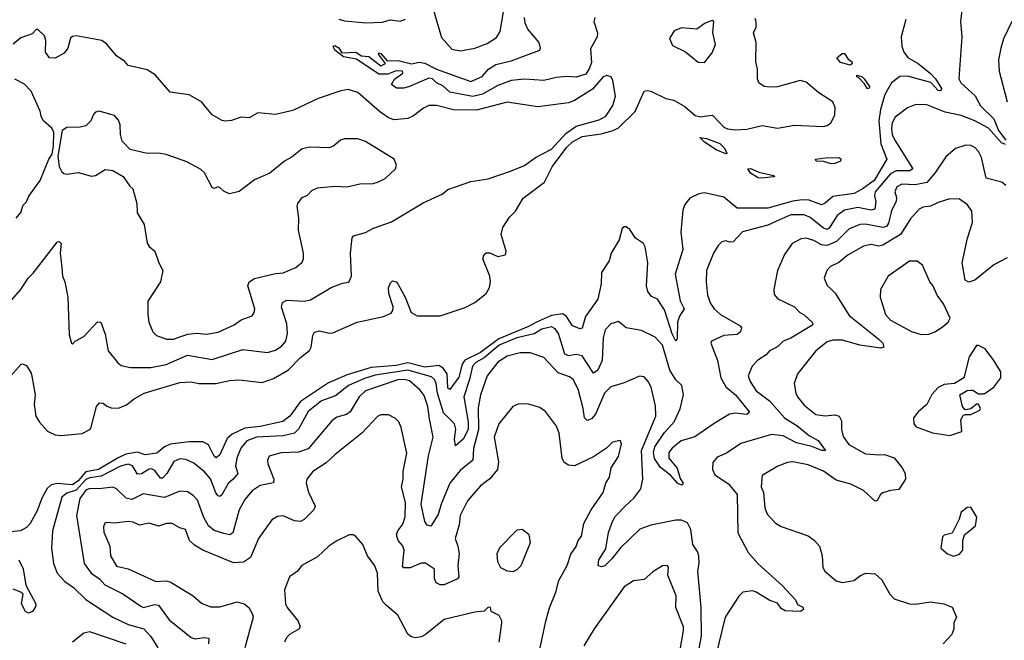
# Model space of a CAD drawing. Extents: x 1690054 to 1842981, y 782881 to 914114.
# Tile 488 of 656: x 1804430 to 1809570, y 833814 to 837054. Entities that reach past the tile are written whole.
import ezdxf

# ---------------------------------------------------------------- set-up
doc = ezdxf.new("R2010")
doc.units = 0

msp = doc.modelspace()

# ---------------------------------------------------------------- linework, layer by layer
at = {"layer": '0CON10XD'}
for points in [[(1809575, 837417.1), (1809535, 837429.4), (1809518.8, 837425), (1809475, 837378), (1809410.9, 837279.1), (1809355, 837251.2), (1809323.3, 837245), (1809321.2, 837235), (1809343.5, 837165), (1809349.5, 837115), (1809341.1, 837045), (1809347.5, 836965), (1809332.9, 836745), (1809342.9, 836725), (1809416.9, 836656.9), (1809445, 836604.5), (1809515, 836536.8), (1809539.2, 836475), (1809577.3, 836425)], [(1806588.3, 837108.3), (1806631.2, 836961.2), (1806685, 836900.6), (1806731.3, 836891.3), (1806805, 836904.5), (1806870.4, 836929.6), (1806919.1, 836960.9), (1806937.6, 836992.4), (1806954.8, 837095.2)], [(1809055.6, 837055), (1809031.8, 836965), (1809035.4, 836915), (1809045.3, 836885), (1809067.3, 836855), (1809120.7, 836825), (1809185, 836773.7), (1809210.6, 836745), (1809240.9, 836695), (1809237.4, 836682.6), (1809225, 836684.5), (1809185.2, 836725.2), (1809065, 836759), (1809025, 836758.1), (1808980, 836725), (1808946.5, 836663.5), (1808924.1, 836585), (1808914.9, 836525.1), (1808924.2, 836405), (1808956.2, 836325), (1808889.5, 836215), (1808833.4, 836173.4), (1808785, 836146.8), (1808675, 836131.1), (1808635, 836095.4), (1808615, 836086.7), (1808551.4, 836111.4), (1808515, 836114.1), (1808465, 836106.2), (1808335, 836070), (1808175, 836069.2), (1808105, 836127.9), (1808005, 836150.3), (1807975, 836145.5), (1807928.3, 836121.7), (1807901.5, 836088.5), (1807890.7, 836059.3), (1807880.6, 835945), (1807891.7, 835855), (1807852.1, 835725), (1807876.7, 835586.7), (1807897.8, 835545), (1807873.9, 835506.1), (1807864.1, 835475), (1807862.3, 835387.7), (1807855, 835376.2), (1807835, 835414.4), (1807795, 835538.8), (1807759.2, 835595), (1807728.3, 835608.3), (1807708.1, 835635), (1807701.8, 835665), (1807709.3, 835785), (1807695, 835867.5), (1807685.4, 835885.4), (1807643.9, 835913.9), (1807615, 835958.8), (1807595, 835973.3), (1807585, 835973.3), (1807575, 835963.3), (1807558.2, 835905), (1807517.2, 835835), (1807507.6, 835795), (1807466.2, 835735), (1807464.2, 835675), (1807448, 835595), (1807383.4, 835505), (1807365, 835443.8), (1807355, 835440.8), (1807315, 835456.2), (1807284.3, 835505), (1807265, 835518.8), (1807205, 835509.3), (1807127.4, 835475), (1807085, 835451.5), (1806931.5, 835388.5), (1806835, 835317.1), (1806752.9, 835277.1), (1806739.2, 835255), (1806722.7, 835187.3), (1806675, 835124.2), (1806665, 835130), (1806661, 835205), (1806640.5, 835235), (1806618.3, 835248.3), (1806545, 835239.4), (1806455, 835262), (1806395, 835249.5), (1806265, 835238.8), (1806139.2, 835200.8), (1806042.1, 835157.9), (1805895, 835060.6), (1805839.8, 834985), (1805803.8, 834956.2), (1805685, 834931.1), (1805605, 834921.1), (1805538.9, 834891.1), (1805511.8, 834868.2), (1805475, 834782.5), (1805455, 834767.3), (1805445, 834775.6), (1805415.2, 834835.2), (1805385, 834850.6), (1805315, 834850.4), (1805215, 834837.8), (1805185.2, 834825), (1805145, 834790.3), (1805085, 834783.2), (1805045, 834796.3), (1804984.3, 834785.7), (1804942.8, 834767.2), (1804841.5, 834705), (1804775, 834693.5), (1804735, 834646.1), (1804705, 834626.1), (1804625, 834632.9), (1804593.9, 834626.1), (1804573.6, 834606.4), (1804545, 834556.1), (1804520.4, 834489.6), (1804485, 834424.5), (1804465, 834402.5), (1804433.8, 834386.2), (1804365, 834378)], [(1804383.3, 835195), (1804435, 835253.8), (1804445, 835258), (1804465, 835248.8), (1804488.9, 835208.9), (1804492.4, 835192.4), (1804510.3, 835095), (1804505.9, 835045), (1804514.7, 834984.7), (1804533.1, 834953.1), (1804575, 834905.6), (1804615, 834887.1), (1804645, 834883.1), (1804756.3, 834893.7), (1804795, 834914.4), (1804803.4, 834926.6), (1804831.4, 835035), (1804845.9, 835054.1), (1804865, 835052), (1804885, 835035.8), (1804907.6, 835027.6), (1804945, 835025.5), (1804987.4, 835042.6), (1805027.5, 835075), (1805080, 835105), (1805265, 835159.5), (1805325, 835163.6), (1805365, 835155.5), (1805455, 835155.3), (1805525, 835170.4), (1805575, 835173.8), (1805695, 835160.6), (1805755, 835180.3), (1805833.4, 835226.6), (1805895, 835290.6), (1805942.6, 835327.4), (1805950.9, 835345), (1805959.2, 835405), (1805968, 835422), (1805995, 835430), (1806045, 835417.1), (1806065, 835418.5), (1806192, 835475), (1806328, 835505), (1806368.6, 835521.4), (1806377.5, 835535), (1806378.4, 835555), (1806356.5, 835625), (1806355.7, 835654.3), (1806365, 835680), (1806375, 835690), (1806395, 835686.2), (1806403.8, 835675), (1806441.3, 835605), (1806473.9, 835525), (1806505, 835507.6), (1806625, 835507.5), (1806755, 835552.2), (1806805, 835576.9), (1806864.2, 835625), (1806881.4, 835655), (1806887.8, 835685), (1806883.3, 835715), (1806847.5, 835805), (1806855, 835828.8), (1806865, 835836.2), (1806883.6, 835836.4), (1806925, 835816.9), (1806965, 835826), (1806969.2, 835845), (1806943.3, 835933.3), (1806951.1, 835968.9), (1806987, 836023), (1807017.2, 836055), (1807058.1, 836121.9), (1807170, 836205), (1807209.2, 836285), (1807285, 836388.8), (1807315, 836416.3), (1807365, 836443.2), (1807465, 836458.4), (1807528.1, 836475), (1807555, 836489.8), (1807643.3, 836575), (1807690, 836680), (1807705, 836684.4), (1807725, 836680.5), (1807803, 836643), (1807845, 836633.3), (1807901.4, 836601.4), (1807955, 836554), (1807985, 836546.3), (1808005, 836549.7), (1808045.9, 836555.9), (1808105, 836493.5), (1808125, 836484.8), (1808165, 836479.7), (1808225, 836482.4), (1808305, 836501.3), (1808385, 836487.5), (1808475, 836503.9), (1808625, 836496.7), (1808645, 836501.8), (1808663.9, 836516.1), (1808684.2, 836555), (1808686.2, 836595), (1808674.7, 836625), (1808602, 836672), (1808535, 836727.6), (1808504.3, 836735.7), (1808385, 836703.3), (1808345, 836701.9), (1808315.6, 836705.6), (1808288, 836725), (1808280.6, 836745), (1808280.6, 836795), (1808272.2, 836835), (1808273.6, 836935), (1808261.1, 836985), (1808273.6, 837015), (1808274.5, 837045), (1808269.3, 837059.3)], [(1807231.7, 836751.7), (1807165, 836737.2), (1807065, 836743.1), (1806995, 836736.9), (1806925, 836711), (1806845, 836664.3), (1806795, 836653.2), (1806675, 836674.6), (1806638.9, 836708.9), (1806606, 836725), (1806585, 836744.2), (1806565, 836749.2), (1806464.2, 836704.2), (1806435, 836696.7), (1806397, 836697), (1806370, 836715), (1806387, 836743), (1806430, 836775), (1806427.5, 836785), (1806395, 836787.5), (1806350.9, 836769.1), (1806305, 836769.2), (1806188.3, 836848.3), (1806119.1, 836859.1), (1806074.4, 836895), (1806066.7, 836915), (1806075, 836919.2), (1806095, 836906), (1806111.4, 836881.4), (1806185, 836884.4), (1806214.5, 836864.5), (1806252.1, 836862.1), (1806315, 836813.1), (1806340, 836825), (1806303.3, 836873.3), (1806305, 836880), (1806315, 836877.5), (1806348.3, 836838.3), (1806405, 836840), (1806475, 836822.5), (1806515, 836831.4), (1806545, 836826.9), (1806605.2, 836795.2), (1806785, 836730.4), (1806843, 836757), (1806877.1, 836795), (1806915, 836820), (1806995, 836838.7), (1807145, 836894.4), (1807148.5, 836905), (1807141.4, 836935), (1807082.1, 837005), (1807068.8, 837035), (1807065.4, 837065.4)], [(1806095, 837056.7), (1806125, 837048), (1806237.6, 837037.6), (1806321.3, 837041.3), (1806365, 837052.3), (1806415, 837046.9), (1806443.1, 837056.9)], [(1807432.5, 837065), (1807426.8, 837045), (1807445.4, 836985), (1807443.9, 836965), (1807408.6, 836901.4), (1807415, 836830.8), (1807405, 836800), (1807385, 836770.2), (1807335, 836754), (1807285, 836757.5), (1807231.7, 836751.7)], [(1808005, 836830), (1808045, 836881.2), (1808061.1, 836925), (1808047.8, 836985), (1808053.8, 837043.8), (1808045, 837048.8), (1808007.5, 837035), (1807965, 837004.2), (1807885, 837011.2), (1807846.7, 836995), (1807821.2, 836955), (1807838.3, 836918.3), (1807905, 836886.2), (1807972.1, 836832.1), (1808005, 836830)], [(1804387.8, 835592.2), (1804435.6, 835645), (1804473.1, 835705), (1804499.6, 835730.4), (1804625, 835891.9), (1804635.6, 835895.6), (1804646.5, 835885), (1804640.4, 835835), (1804648.9, 835761.1), (1804653.1, 835715), (1804665.4, 835685), (1804681.2, 835605), (1804688, 835408), (1804700, 835365), (1804705, 835360), (1804720, 835375), (1804765, 835400), (1804835, 835476.2), (1804852.5, 835475), (1804875, 835412.5), (1804892.3, 835325), (1804941.9, 835261.9), (1804959.4, 835249.4), (1805008.9, 835238.9), (1805115, 835238.2), (1805195, 835253.8), (1805305, 835303.1), (1805435, 835280.7), (1805595, 835332.9), (1805722.6, 835317.4), (1805765, 835327.9), (1805798.9, 835351.1), (1805818.2, 835375), (1805827.5, 835415), (1805823.8, 835466.2), (1805796.4, 835553.6), (1805802.2, 835577.8), (1805825, 835589.6), (1805915, 835584.6), (1805947.8, 835592.2), (1806055, 835656.5), (1806115, 835678.8), (1806147.1, 835682.9), (1806161.4, 835715), (1806157.1, 835835), (1806164.4, 835915), (1806172, 835925), (1806235, 835942.2), (1806276.7, 835965), (1806370.7, 835999.3), (1806535, 836097.5), (1806635, 836142.5), (1806665, 836166.7), (1806785, 836210), (1806875, 836222.2), (1806992.4, 836262.4), (1807065, 836292.3), (1807122.2, 836335), (1807205, 836377.3), (1807280.1, 836459.9), (1807335, 836498), (1807455, 836530.2), (1807489.4, 836550.6), (1807526.7, 836605), (1807539.6, 836655), (1807526.4, 836736.4), (1807518, 836755), (1807495, 836761.9), (1807475, 836755.5), (1807419.5, 836690.5), (1807325, 836631.2), (1807295, 836620), (1807135, 836599.5), (1806975, 836623.9), (1806815, 836581.2), (1806693.7, 836583.7), (1806605, 836605.3), (1806565, 836605.4), (1806537.9, 836592.1), (1806485, 836551.5), (1806455, 836537.8), (1806385, 836531.1), (1806355, 836541.8), (1806307.8, 836575), (1806195, 836673.3), (1806145, 836690), (1806106.9, 836683.1), (1805987.2, 836642.8), (1805855, 836580.5), (1805765, 836559.5), (1805672.3, 836567.7), (1805627.9, 836542.1), (1805585, 836545.5), (1805535, 836527.8), (1805504, 836524), (1805486.7, 836526.7), (1805435, 836557.1), (1805378.1, 836625), (1805315, 836661.9), (1805215.6, 836675.6), (1805136.5, 836766.5), (1805095, 836792.9), (1804995, 836813.8), (1804978.8, 836835), (1804934.6, 836864.6), (1804885, 836926), (1804858.8, 836945), (1804725, 836969.2), (1804705, 836966.2), (1804695, 836957.5), (1804680.8, 836905), (1804661.3, 836878.7), (1804615, 836852.5), (1804585, 836854.3), (1804563.9, 836885), (1804565.8, 836945), (1804559.5, 836969.5), (1804525, 837002.5), (1804515, 837002.5), (1804495, 836980), (1804435, 836958.9), (1804395, 836926.7)], [(1809608.1, 837045), (1809565, 836953.3), (1809551.1, 836905), (1809540, 836845), (1809542.7, 836785), (1809584.4, 836625)], [(1808765, 836817.1), (1808715, 836830.3), (1808694.7, 836855.3), (1808723.1, 836876.9), (1808735, 836877.7), (1808755, 836848.1), (1808774, 836835), (1808775, 836822.9), (1808765, 836817.1)], [(1804411.7, 836018.3), (1804435, 836047.5), (1804447.5, 836085), (1804465, 836102.5), (1804477.7, 836132.3), (1804536.9, 836215), (1804582.2, 836325), (1804598.6, 836351.4), (1804606.2, 836395), (1804607.5, 836465), (1804597.5, 836487.5), (1804554.2, 836525), (1804542, 836548), (1804535.8, 836575.8), (1804490.1, 836680.1), (1804455, 836717.1), (1804403.4, 836743.4)], [(1808855, 836692.9), (1808839.1, 836719.1), (1808810.8, 836750.8), (1808800, 836755), (1808800, 836765), (1808825, 836757.1), (1808837.7, 836745), (1808865.3, 836705), (1808863.9, 836696.1), (1808855, 836692.9)], [(1809575, 836402.9), (1809555, 836410.6), (1809486.9, 836486.9), (1809415, 836526.2), (1809345, 836553), (1809260.4, 836570.4), (1809165, 836609.6), (1809108.3, 836611.7), (1809065, 836594.4), (1808999.5, 836545), (1808983.8, 836515), (1808980.4, 836485), (1808984.3, 836454.3), (1808997.5, 836425), (1809092.5, 836275), (1809074.7, 836265.3), (1809004.7, 836265.3), (1808975, 836249.8), (1808896, 836155), (1808891.9, 836135), (1808899.6, 836105), (1808893.5, 836065), (1808875, 836059.8), (1808805, 836073.2), (1808735, 836059.5), (1808697.5, 836032.5), (1808655.3, 835965), (1808645, 835958.8), (1808625, 835964.8), (1808555, 836023.7), (1808523.8, 836035), (1808455, 836035.2), (1808392.7, 836007.3), (1808335, 835980.4), (1808203.6, 835946.4), (1808155, 835894.5), (1808135, 835892.5), (1808115, 835899.2), (1808095.7, 835894.3), (1808076, 835875), (1808051.4, 835835), (1808015.7, 835745), (1808013.1, 835685), (1808019.5, 835615), (1808035, 835571.9), (1808054.5, 835545), (1808088.5, 835515), (1808190.8, 835455), (1808197.1, 835445), (1808193.1, 835425), (1808175, 835411.2), (1808105, 835405.3), (1808041.2, 835375), (1808038, 835365), (1808072.4, 835275), (1808089.5, 835185), (1808115, 835137.7), (1808166, 835096), (1808240, 835005), (1808225, 834992.7), (1808165, 835000), (1808135, 834993.8), (1808055, 834946.8), (1807954.4, 834875.6), (1807882.2, 834855), (1807835, 834816.4), (1807819.1, 834795), (1807818.2, 834765), (1807862.1, 834712.1), (1807878.3, 834658.3), (1807893.3, 834635), (1807885.6, 834624.4), (1807865, 834632), (1807826.9, 834676.9), (1807775, 834716.7), (1807743.2, 834763.2), (1807737.9, 834795), (1807745.6, 834825), (1807795, 834898.9), (1807845.9, 834955), (1807878, 835022), (1807894.2, 835095), (1807886.5, 835145), (1807854.4, 835174.4), (1807824, 835224), (1807785.2, 835355.2), (1807747.2, 835397.2), (1807675, 835430.6), (1807595.6, 835445.6), (1807555, 835478), (1807515, 835465.7), (1807485.4, 835434.6), (1807476.1, 835393.9), (1807469.7, 835275), (1807447.1, 835225), (1807425, 835208.5), (1807365, 835298.9), (1807335, 835306.9), (1807295, 835299.1), (1807275, 835307.1), (1807241.8, 835415), (1807225, 835440), (1807205, 835450.6), (1807155, 835438), (1807115, 835414.4), (1807025, 835392.7), (1806932.9, 835355), (1806855, 835288.7), (1806810.4, 835265), (1806793.2, 835245), (1806778.4, 835175), (1806749, 835085), (1806770.8, 834955), (1806770.3, 834915), (1806745, 834864.7), (1806705, 834830), (1806699.6, 834865), (1806705.8, 834915.8), (1806699.5, 834945), (1806641.6, 835001.6), (1806610.6, 835105), (1806604, 835155), (1806594.7, 835175), (1806579.3, 835189.3), (1806455, 835224), (1806285, 835197.4), (1806228.8, 835181.2), (1806145.9, 835144.1), (1806079, 835091), (1806005, 835064.7), (1805935, 835008.9), (1805884.2, 834915.8), (1805864.1, 834895.9), (1805805, 834881.2), (1805665, 834874.4), (1805615.2, 834854.8), (1805583.5, 834816.5), (1805562.4, 834765), (1805556.8, 834725), (1805567.6, 834685), (1805544.8, 834655.2), (1805518.1, 834631.9), (1805485, 834572.9), (1805475, 834565.7), (1805465, 834568.1), (1805453.6, 834583.6), (1805425, 834657.8), (1805395, 834694.5), (1805338.9, 834738.9), (1805297.3, 834757.3), (1805265, 834762.3), (1805235, 834747.8), (1805198.3, 834685), (1805175, 834660), (1805165, 834660.9), (1805135, 834701.1), (1805118.5, 834708.5), (1805105, 834707.3), (1805065, 834682.5), (1805045, 834682), (1805018.7, 834725), (1804995, 834733.5), (1804955, 834723.3), (1804855, 834670.2), (1804795, 834662.4), (1804775, 834653.6), (1804725, 834598.4), (1804675, 834582.1), (1804649.2, 834560.8), (1804601.5, 834385), (1804595.5, 834295), (1804605.6, 834215), (1804625.6, 834165), (1804665, 834120.5), (1804710.2, 834090.2), (1804775, 834027.3), (1804915, 833935.4), (1804995, 833896), (1805078, 833875), (1805114.7, 833834.7), (1805150, 833775)], [(1805196.2, 835386.2), (1805235, 835386.8), (1805255, 835394), (1805307.6, 835412.4), (1805355, 835417.2), (1805405, 835411.8), (1805465, 835423.2), (1805549.7, 835460.3), (1805585, 835487.5), (1805642.5, 835507.5), (1805654.4, 835525), (1805657.3, 835545), (1805621.1, 835665), (1805628.1, 835685), (1805655, 835703.6), (1805765, 835729.6), (1805805, 835731.8), (1805870.3, 835759.7), (1805905, 835787.5), (1805912, 835805), (1805911.4, 835835), (1805885.6, 835955), (1805887.5, 836017.5), (1805878.8, 836081.2), (1805881.2, 836095), (1805904, 836125), (1805932.8, 836137.2), (1805955, 836162), (1805985, 836175.8), (1806075, 836184.4), (1806137.9, 836182.1), (1806205, 836197.1), (1806275, 836198.1), (1806302.6, 836207.4), (1806338, 836225), (1806391.2, 836275), (1806396, 836295), (1806383.8, 836325), (1806235, 836418.6), (1806195, 836431.4), (1806125, 836431.4), (1806104.5, 836425.5), (1806068.8, 836395), (1806045, 836385.7), (1805945, 836388.1), (1805905, 836379.2), (1805852.6, 836337.4), (1805811.2, 836315), (1805735, 836252), (1805655, 836217.5), (1805575, 836157.8), (1805525, 836145.6), (1805496.4, 836156.4), (1805475, 836178.6), (1805465, 836180.8), (1805445, 836172.9), (1805435, 836177.5), (1805394.2, 836255), (1805372.8, 836272.8), (1805301.7, 836311.7), (1805195, 836350), (1805155, 836357.5), (1805095, 836355.8), (1805005.9, 836375.9), (1804965, 836420), (1804956, 836455), (1804954.2, 836505), (1804945, 836530), (1804925, 836553.8), (1804843.9, 836576.1), (1804825, 836571.2), (1804815, 836558.8), (1804800.7, 836525), (1804775, 836500), (1804745, 836492.7), (1804675, 836490.6), (1804650.8, 836475), (1804628.3, 836341.7), (1804635, 836287.5), (1804649.3, 836259.3), (1804660.7, 836250.7), (1804675, 836247.5), (1804735, 836256), (1804805, 836236.2), (1804825, 836240), (1804875, 836272), (1804915, 836266.2), (1804970, 836235), (1805003.8, 836185), (1805020.5, 836170.5), (1805040.8, 836095), (1805043.3, 836045), (1805080, 835985), (1805095, 835887.5), (1805105, 835870), (1805135.8, 835845.8), (1805156.2, 835785), (1805177.5, 835745), (1805164.2, 835685), (1805099.2, 835585), (1805097.8, 835515), (1805104.4, 835474.4), (1805123.8, 835425), (1805143.8, 835405), (1805196.2, 835386.2)], [(1808115, 836353.8), (1808066.2, 836375), (1808005, 836414.2), (1807980.7, 836439.3), (1808015, 836432.9), (1808085, 836406.7), (1808107.2, 836385), (1808122.5, 836355), (1808115, 836353.8)], [(1809577.4, 836187.4), (1809556.7, 836205), (1809475, 836225.8), (1809451.2, 836335), (1809435.5, 836365), (1809415, 836387.1), (1809395, 836396.9), (1809368.3, 836398.3), (1809315, 836381.4), (1809265, 836338), (1809207.4, 836252.6), (1809166, 836204), (1809105, 836192.3), (1809035, 836195.8), (1809008.6, 836181.4), (1808997.5, 836155), (1809006, 836125), (1809004.7, 836105), (1808981.5, 836058.5), (1808965, 835991.4), (1808954.4, 835975), (1808935, 835969.2), (1808845, 835985.7), (1808815, 835984.3), (1808758.8, 835961.2), (1808693.7, 835896.3), (1808645, 835875.6), (1808615, 835878.8), (1808575, 835900.9), (1808535, 835914), (1808509.8, 835910.2), (1808462.2, 835885), (1808422.4, 835827.6), (1808386.2, 835743.8), (1808367.1, 835645), (1808368.8, 835618.8), (1808387, 835597), (1808474, 835555), (1808502, 835525), (1808525, 835514), (1808565.8, 835475), (1808570, 835465), (1808565, 835458), (1808455, 835391.8), (1808414.3, 835375), (1808385, 835345.5), (1808344.2, 835325.8), (1808325.9, 835304.1), (1808282.7, 835277.3), (1808252.9, 835245), (1808233.3, 835195), (1808242.5, 835165), (1808275, 835117.3), (1808343.6, 835065), (1808424.6, 834974.6), (1808485.9, 834935.9), (1808552.2, 834882.2), (1808597.2, 834857.2), (1808635.8, 834805), (1808616.7, 834805), (1808565.2, 834825.2), (1808485.6, 834845), (1808415, 834882.4), (1808355, 834889), (1808195, 834841.5), (1808118.5, 834791.5), (1808070.3, 834769.7), (1808048.1, 834741.9), (1808045.6, 834705), (1808058.6, 834678.6), (1808130.2, 834630.2), (1808174.7, 834575), (1808178.2, 834375), (1808232.7, 834272.7), (1808285, 834214), (1808409.7, 834099.7), (1808478.8, 834025), (1808490.5, 834000.5), (1808517.1, 833987.1), (1808521.2, 833975), (1808505, 833964.5), (1808425, 833967.5), (1808405, 833979.5), (1808385, 834008.8), (1808345, 834021.5), (1808275, 834065.6), (1808255, 834072.9), (1808205, 834065.7), (1808183.3, 834045), (1808112.1, 833935), (1808065, 833741.2)], [(1808665, 836300.9), (1808625, 836312.9), (1808587.5, 836315), (1808584.2, 836325), (1808637, 836333), (1808705, 836333.8), (1808716.7, 836326.7), (1808714.4, 836315), (1808685, 836303.3), (1808665, 836300.9)], [(1808305, 836225.9), (1808285, 836229.1), (1808245, 836253.1), (1808231.1, 836275), (1808245, 836277.7), (1808287.3, 836257.3), (1808365, 836241.2), (1808371.2, 836235), (1808365, 836233.3), (1808305, 836225.9)], [(1809585, 835810.5), (1809515, 835774.4), (1809415, 835693.3), (1809385, 835683.8), (1809365, 835694.5), (1809348.9, 835785), (1809377.3, 835912.7), (1809402.7, 835995), (1809400, 836055), (1809377.6, 836087.6), (1809335, 836117.1), (1809285, 836118.5), (1809225, 836100), (1809185, 836080), (1809145.3, 836074.7), (1809125.9, 836064.1), (1809080, 836015), (1809027.3, 835932.7), (1808935, 835876.3), (1808915, 835871.9), (1808875, 835879.5), (1808835, 835871.6), (1808755, 835826.7), (1808705, 835786.9), (1808661.4, 835765), (1808643.1, 835745), (1808628.6, 835705), (1808645, 835666.2), (1808667.5, 835645), (1808685.9, 835625.9), (1808759.9, 835509.9), (1808916.7, 835385), (1808935.6, 835365), (1808941.2, 835345), (1808925, 835340), (1808815, 835355.2), (1808725, 835380.2), (1808675, 835380.7), (1808645, 835371.8), (1808585, 835325.5), (1808490, 835205), (1808472.2, 835155), (1808480.9, 835105), (1808490, 835085), (1808525, 835042.2), (1808585, 834993.2), (1808635, 834986), (1808685, 834990.8), (1808706.7, 834985), (1808719.7, 834959.7), (1808719.7, 834915), (1808728.9, 834878.9), (1808757.1, 834837.1), (1808845, 834787.5), (1808918.2, 834781.8), (1808945, 834784), (1808995, 834766.7), (1809036.7, 834715), (1809051.2, 834685), (1809054, 834655), (1809019.1, 834600.9), (1808975, 834596), (1808935, 834583.3), (1808923.9, 834576.1), (1808905, 834544.3), (1808895, 834540.6), (1808835, 834596.4), (1808768.9, 834628.9), (1808691, 834651), (1808625, 834696.8), (1808545, 834730), (1808465, 834745.3), (1808437.1, 834742.9), (1808387.3, 834722.7), (1808305, 834673.8), (1808300.9, 834615), (1808312.2, 834585), (1808319.1, 834505), (1808332, 834472), (1808375, 834425.8), (1808405, 834407.8), (1808545, 834359.5), (1808579.2, 834335), (1808605.6, 834305), (1808618.6, 834255), (1808622.5, 834195), (1808632.5, 834175), (1808692, 834125), (1808725, 834115.5), (1808783.7, 834126.3), (1808818, 834152), (1808847.5, 834165), (1808895, 834161.9), (1808930.3, 834130.3), (1808971.4, 834055), (1808995, 834031.4), (1809075, 834005.5), (1809106.6, 834003.4), (1809185, 834015.6), (1809254.2, 834004.2), (1809297.7, 833987.7), (1809320, 833935), (1809306.2, 833905), (1809306, 833875), (1809296, 833845), (1809251.2, 833795)], [(1809135, 835410.6), (1809175, 835412.9), (1809206.4, 835423.6), (1809245, 835448.8), (1809275.9, 835474.1), (1809286.7, 835495), (1809251.3, 835571.3), (1809219.2, 835615), (1809197, 835667), (1809181.2, 835685), (1809142.3, 835772.3), (1809113.9, 835793.9), (1809075, 835792.5), (1808962.9, 835715), (1808922.5, 835645), (1808921.4, 835605), (1808949.5, 835515), (1808975, 835484.5), (1809085, 835425.6), (1809135, 835410.6)], [(1809285, 834883.8), (1809347.5, 834905), (1809342.5, 834965), (1809355, 834987.5), (1809365, 834993.3), (1809395, 834992.5), (1809442, 835015), (1809445.6, 835025), (1809435, 835047.5), (1809425, 835047.5), (1809395, 835022.5), (1809365, 835017.5), (1809351.2, 835035), (1809337.5, 835095), (1809375, 835118), (1809395, 835120), (1809405, 835120), (1809435, 835100), (1809465, 835100), (1809515, 835136.2), (1809552, 835185), (1809552, 835215), (1809515.7, 835275), (1809470, 835335), (1809435, 835353.3), (1809425, 835352.5), (1809386.4, 835293.6), (1809357.5, 835185), (1809310, 835155), (1809255, 835150), (1809225, 835134), (1809191.9, 835098.1), (1809164.5, 835045.5), (1809121.7, 835008.3), (1809096.2, 834975), (1809097.5, 834945), (1809108.6, 834928.6), (1809195, 834897.5), (1809285, 834883.8)], [(1807970, 833735), (1807988.2, 833835), (1807987.8, 833985), (1807968.9, 834175), (1807976.6, 834215), (1807975.3, 834255), (1807968.1, 834278.1), (1807943.1, 834315), (1807932.4, 834392.4), (1807915, 834426.9), (1807885, 834440.9), (1807855, 834441.5), (1807725, 834416), (1807667.1, 834395), (1807564.5, 834295.5), (1807521.3, 834238.7), (1807485, 834202.9), (1807465, 834196.9), (1807450, 834205), (1807452.7, 834235), (1807488.9, 834291.1), (1807502.7, 834377.3), (1807524, 834435), (1807538.7, 834461.3), (1807591.1, 834515), (1807635, 834555.5), (1807672.2, 834605), (1807681.8, 834655), (1807675.5, 834805), (1807749.6, 834985), (1807748.8, 835038.8), (1807726.5, 835135), (1807710, 835165), (1807689.4, 835189.4), (1807665, 835193.3), (1807585, 835158.6), (1807515, 835137.5), (1807482.5, 835105), (1807435, 834995.5), (1807415, 834970.5), (1807391.2, 834961.2), (1807378.2, 834975), (1807371.7, 835025), (1807344.7, 835125), (1807318.2, 835175), (1807299, 835189), (1807240.4, 835210.4), (1807165, 835291.1), (1807095, 835315.4), (1807042.5, 835315), (1806975, 835297.3), (1806925, 835265.4), (1806870, 835195), (1806835.3, 835095), (1806822.1, 835027.9), (1806824.5, 834915), (1806798.9, 834815), (1806794.8, 834755.2), (1806729, 834701), (1806675.9, 834635), (1806629.2, 834525), (1806615, 834470.8), (1806575, 834410.6), (1806556, 834415), (1806545, 834433.8), (1806525.8, 834525), (1806563.2, 834776.8), (1806588.9, 834875), (1806569.1, 834970.9), (1806560.9, 835035), (1806541.5, 835091.5), (1806520.7, 835120.7), (1806465, 835168.6), (1806436, 835176), (1806404.3, 835174.3), (1806235, 835115.7), (1806202.4, 835085), (1806153.9, 835006.1), (1806135, 834993.3), (1806085, 834978.5), (1806059.4, 834960.6), (1805935, 834814.1), (1805885, 834796.2), (1805795, 834792.7), (1805732, 834775), (1805722.9, 834755), (1805724.4, 834735), (1805756.2, 834655), (1805754.4, 834635.6), (1805685, 834621.8), (1805643.5, 834595), (1805605, 834550), (1805575.7, 834495.7), (1805542.7, 834375), (1805526, 834364), (1805495, 834371.9), (1805445, 834387.8), (1805415, 834411.2), (1805390, 834455), (1805358, 834545), (1805335, 834570.9), (1805305, 834590), (1805265, 834592.1), (1805185, 834560.5), (1805075, 834578.5), (1805015, 834548.9), (1804985, 834556.8), (1804935, 834605.6), (1804915, 834613.8), (1804845, 834605.2), (1804795, 834606.1), (1804775, 834598.8), (1804744.4, 834555), (1804725.8, 834465), (1804766.6, 834215), (1804802.7, 834165), (1804845.7, 834135.7), (1804874, 834104), (1804967.4, 834057.4), (1805062.4, 833992.4), (1805075, 833985.4), (1805135, 834001.8), (1805155, 833998.2), (1805210.5, 833920.5), (1805325, 833829.6), (1805345, 833822.7), (1805395, 833828.5), (1805417.5, 833825), (1805416, 833795)], [(1807138.2, 833735), (1807176.4, 833915), (1807195.9, 833984.1), (1807229.1, 834065), (1807244.4, 834125.6), (1807287.3, 834205), (1807306.3, 834263.6), (1807335, 834304), (1807344.4, 834335), (1807362.7, 834357.3), (1807375.4, 834424.6), (1807413.1, 834495), (1807475.5, 834585), (1807490, 834635), (1807508.1, 834665), (1807517.1, 834715), (1807555, 834773.3), (1807570.5, 834839.5), (1807565, 834857.5), (1807525, 834849.2), (1807492.4, 834817.6), (1807425, 834772.5), (1807325, 834724.3), (1807295, 834728.1), (1807271.8, 834741.8), (1807260.6, 834765), (1807245.5, 834895), (1807232.6, 834932.6), (1807175, 835008), (1807145, 835028.6), (1807085, 835047.1), (1807035, 835048.6), (1807003.8, 835035), (1806930.6, 834945), (1806906.7, 834875), (1806929.2, 834745), (1806923.8, 834705), (1806883.7, 834656.4), (1806835, 834620.5), (1806767.1, 834542.9), (1806729.3, 834465), (1806723.5, 834416.5), (1806702.4, 834345), (1806717.5, 834305), (1806724.2, 834265), (1806716.7, 834205), (1806722, 834145), (1806714.3, 834135.7), (1806645, 834103.3), (1806625, 834104.3), (1806604.2, 834115), (1806595.7, 834135), (1806595, 834186.2), (1806547.3, 834217.3), (1806525, 834216.4), (1806468.1, 834191.9), (1806435, 834192.9), (1806428.2, 834198.2), (1806436.7, 834286.7), (1806428.3, 834308.3), (1806404.5, 834335), (1806397.1, 834365), (1806403.8, 834385), (1806429.1, 834420.9), (1806441.7, 834458.3), (1806442.9, 834532.9), (1806423.1, 834615), (1806431.1, 834655), (1806430.8, 834695), (1806451.3, 834791.3), (1806421.4, 834925), (1806409.2, 834955), (1806392.2, 834972.2), (1806355, 834990.8), (1806315, 834990.8), (1806296.8, 834983.2), (1806215.5, 834895), (1806076.2, 834783.8), (1806029.7, 834740.3), (1805960, 834695), (1805927.8, 834655), (1805925.6, 834635), (1805937.6, 834587.6), (1805972.7, 834515), (1805964.5, 834495), (1805915, 834444.5), (1805895, 834433.8), (1805865, 834437.5), (1805805, 834464.4), (1805775, 834460.6), (1805745, 834442.9), (1805676.9, 834345), (1805633.6, 834246.4), (1805598.3, 834221.7), (1805545, 834219.2), (1805385, 834284.5), (1805341.5, 834311.5), (1805316.7, 834335), (1805295, 834393.3), (1805265, 834400.6), (1805225, 834423.5), (1805196.3, 834423.7), (1805155, 834409.4), (1805105, 834425.4), (1805055, 834415.6), (1805021.2, 834431.2), (1804995, 834434.7), (1804925, 834425.6), (1804885, 834428.9), (1804874.3, 834425), (1804866.7, 834406.7), (1804868.7, 834378.7), (1804900, 834305), (1804902.8, 834255), (1804935, 834201.8), (1804995, 834187.1), (1805140.6, 834120.6), (1805195, 834124.7), (1805215, 834118.6), (1805335.9, 834045.9), (1805378.3, 834008.3), (1805425, 833989.6), (1805475, 833989.5), (1805565, 834015.3), (1805601.4, 834005), (1805625.5, 833985), (1805643.6, 833955), (1805647.9, 833935), (1805605.6, 833775)], [(1809305, 834254.3), (1809335, 834264), (1809353.8, 834285), (1809353.3, 834335), (1809362.5, 834365), (1809418.8, 834411.2), (1809426.4, 834456.4), (1809395, 834510), (1809375, 834507.5), (1809345, 834482.5), (1809333.9, 834446.1), (1809296.7, 834373.3), (1809256.1, 834363.9), (1809246.1, 834353.9), (1809237.5, 834295), (1809272.5, 834265), (1809305, 834254.3)], [(1807005, 834173.3), (1807026.1, 834183.9), (1807046.7, 834205), (1807096.7, 834325), (1807090, 834365), (1807053, 834393), (1807025, 834390), (1806935, 834297.5), (1806920, 834265), (1806923.8, 834225), (1806940, 834195), (1806975, 834176.7), (1807005, 834173.3)], [(1806932.5, 833805), (1806945.9, 833904.1), (1806946.2, 833916.2), (1806933, 833943), (1806890, 833965), (1806887.5, 833985), (1806875, 833987.5), (1806853.9, 833966.1), (1806805, 833961.4), (1806646.3, 833923.7), (1806546.7, 833843.3), (1806525, 833832.2), (1806495, 833827.8), (1806475, 833832.2), (1806455, 833845.8), (1806404.2, 833945), (1806345, 833995.6), (1806324.5, 834015), (1806300.8, 834070.8), (1806296.9, 834165), (1806283, 834203), (1806246, 834255), (1806221.2, 834315), (1806185, 834356.7), (1806170, 834365), (1806150, 834365), (1806085, 834333.8), (1806043.8, 834305), (1805985, 834250.8), (1805903.3, 834205), (1805880, 834175), (1805838.8, 834145), (1805812.7, 834077.3), (1805817.5, 834005), (1805825.8, 833985), (1805883.3, 833915), (1805893.3, 833885), (1805886.9, 833873.1), (1805838, 833845), (1805820, 833825), (1805811.9, 833805)], [(1804425.6, 834235), (1804447.3, 834187.3), (1804461.2, 834101.2), (1804513.8, 834005), (1804511.7, 833988.3), (1804495.7, 833964.3), (1804475, 833956.7), (1804460, 833965), (1804438.8, 834005), (1804447.5, 834055), (1804436.1, 834066.1), (1804395, 834081.2)], [(1807876.9, 833765), (1807894.6, 833864.6), (1807894.5, 833885), (1807855.5, 833985), (1807856.1, 834046.1), (1807813.1, 834155), (1807815.7, 834195.7), (1807810, 834205), (1807785, 834202.5), (1807735, 834171.2), (1807689.1, 834130.9), (1807633.9, 834123.9), (1807585, 834093.3), (1807427.9, 833875), (1807375, 833785.8)], [(1804984.8, 833794.8), (1804795, 833858.4), (1804765, 833851.1), (1804704.7, 833805.3)]]:
    msp.add_lwpolyline(points, dxfattribs=at)

doc.saveas('drawing.dxf')
